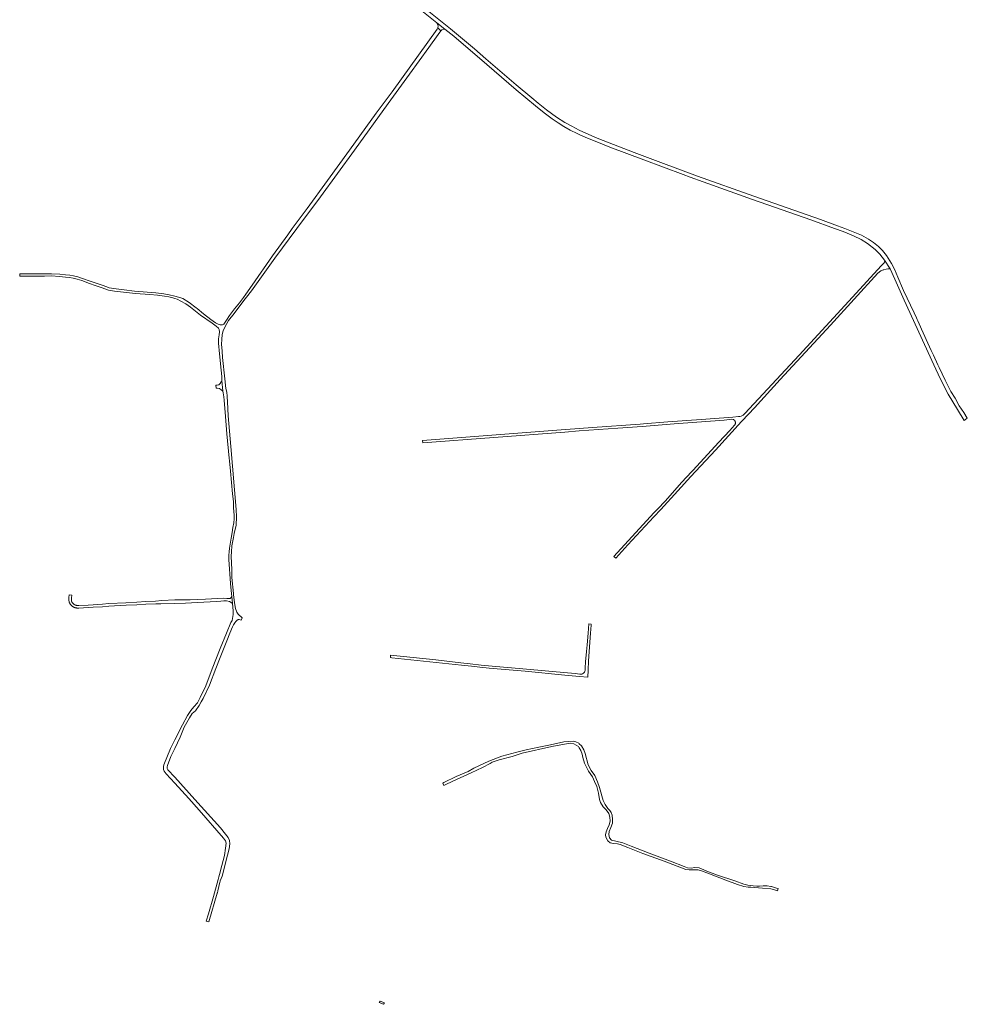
# Model space of a CAD drawing. Extents: x 146402 to 164798, y 455483 to 464134.
# Tile 572 of 575: x 163308 to 164480, y 462041 to 463258. Entities that reach past the tile are written whole.
import ezdxf

# ---------------------------------------------------------------- set-up
doc = ezdxf.new("R2010")
doc.units = 0
doc.header["$LTSCALE"] = 0.2
for name, color, linetype, lineweight in [('B-XX-VH-VERHARDING_ASFALT-GV', 252, 'CONTINUOUS', 18), ('B-XX-VH-VERHARDING_BETONSTRAATSTEEN-GV', 252, 'CONTINUOUS', 18), ('B-XX-VH-VERHARDING_FUNDERING_ZAND-GV', 252, 'CONTINUOUS', 18), ('B-XX-VH-VERHARDING_PUIN-GV', 252, 'CONTINUOUS', 18)]:
    doc.layers.add(name, color=color, linetype=linetype, lineweight=lineweight)

msp = doc.modelspace()

# ---------------------------------------------------------------- linework, layer by layer
at = {"layer": 'B-XX-VH-VERHARDING_ASFALT-GV'}
msp.add_lwpolyline([(163778.556, 463291), (163824.111, 463254.333), (163833.686, 463246.561), (163844.778, 463237.556), (163885.889, 463202.889), (163922.222, 463171.444), (163945.778, 463151.778), (163956.556, 463143.111), (163966.333, 463135.778), (163974.111, 463130.556), (163981.111, 463126.111), (163988.889, 463121.556), (163997.556, 463117.333), (164000, 463116.275), (164008.333, 463112.667), (164019.778, 463107.889), (164037.667, 463100.778), (164079.889, 463084.778), (164128.668, 463066.772), (164137.054, 463063.676), (164153.333, 463057.667), (164214.333, 463035.889), (164286.333, 463010.778), (164315.787, 463000), (164326.111, 462996.222), (164339, 462991.111), (164348.667, 462986.444), (164356.222, 462981.667), (164365.778, 462974), (164371.556, 462968.556), (164377.556, 462961), (164384.333, 462950.111), (164390.111, 462937.444), (164401.556, 462911.556), (164426.778, 462856.667), (164438.222, 462831.556), (164446.222, 462814.778), (164456, 462795.444), (164467.556, 462776.222), (164475.809, 462763.017), (164477.678, 462764.236), (164479.784, 462765.569), (164475.333, 462772.556), (164469.889, 462780.889), (164467.28, 462785.642), (164466.778, 462786.556), (164464.667, 462790.222), (164459.333, 462798.778), (164452.222, 462812.556), (164444.978, 462828.166), (164443.448, 462831.463), (164437.889, 462843.444), (164435.172, 462849.437), (164433.174, 462853.844), (164423.233, 462875.769), (164421.956, 462878.586), (164418.511, 462886.185), (164417.889, 462887.556), (164416.927, 462889.618), (164414, 462895.889), (164400.889, 462923.667), (164393.778, 462939.778), (164389.556, 462950), (164386, 462956.889), (164379.667, 462966.889), (164374.889, 462972.889), (164369.778, 462977.889), (164363.889, 462982.667), (164357.778, 462986.778), (164349.111, 462991.667), (164336.556, 462996.778), (164328.231, 463000), (164319.333, 463003.444), (164298.333, 463011.111), (164215.778, 463040.222), (164146.222, 463064.889), (164101, 463081.556), (164068, 463094.111), (164022, 463111.889), (164011.889, 463116.111), (164000, 463121.509), (163990.667, 463126.444), (163982, 463131.222), (163971.889, 463137.667), (163959.444, 463146.778), (163949.222, 463154.778), (163941.444, 463161.444), (163922.111, 463177.556), (163884.556, 463209.889), (163870.444, 463222.111), (163858.222, 463232.444), (163840.778, 463246.778), (163799.672, 463279.743)], dxfattribs=at)
msp.add_lwpolyline([(163806.564, 462735.348), (163982.111, 462748.556), (164000, 462749.855), (164047.889, 462753.333), (164077.674, 462755.613), (164082.681, 462755.997), (164117.556, 462758.667), (164179.13, 462763.174), (164188.638, 462764.431), (164190.619, 462764.006), (164190.78, 462763.92), (164191.011, 462763.782), (164191.233, 462763.63), (164191.446, 462763.466), (164191.649, 462763.289), (164191.84, 462763.1), (164192.021, 462762.901), (164192.188, 462762.691), (164192.344, 462762.471), (164192.486, 462762.243), (164192.613, 462762.006), (164192.727, 462761.763), (164192.826, 462761.513), (164192.91, 462761.257), (164192.979, 462760.997), (164193.032, 462760.734), (164193.069, 462760.467), (164193.091, 462760.199), (164193.096, 462759.931), (164193.086, 462759.662), (164193.059, 462759.394), (164193.017, 462759.129), (164192.959, 462758.866), (164192.885, 462758.608), (164192.796, 462758.354), (164192.692, 462758.106), (164192.574, 462757.864), (164192.442, 462757.63), (164192.295, 462757.405), (164192.136, 462757.188), (164191.964, 462756.981), (164186.301, 462750.614), (164172.502, 462735.867), (164172.222, 462735.556), (164140.869, 462701.564), (164139.222, 462699.778), (164126.556, 462686.222), (164106.667, 462663.667), (164096.778, 462653.333), (164092.758, 462648.975), (164065.111, 462619), (164042.864, 462594.811), (164045.144, 462592.665), (164060.135, 462609.241), (164065.444, 462615.111), (164092.084, 462643.678), (164100.778, 462653), (164122, 462675.889), (164138.111, 462693.444), (164168.444, 462726.333), (164200.745, 462761.57), (164201.444, 462762.333), (164216.556, 462778.667), (164248.333, 462813.333), (164310.444, 462880.556), (164369.333, 462944.889), (164372.667, 462947.778), (164375.759, 462948.869), (164376.444, 462949.111), (164379.333, 462949.889), (164381.556, 462950.222), (164382.778, 462950.111), (164384.333, 462950.111), (164377.556, 462961), (164377.604, 462960.745), (164377.637, 462960.488), (164377.654, 462960.229), (164377.654, 462960.182), (164377.655, 462959.97), (164377.64, 462959.711), (164377.609, 462959.453), (164377.562, 462959.198), (164377.5, 462958.946), (164377.423, 462958.698), (164377.33, 462958.455), (164377.223, 462958.219), (164377.101, 462957.99), (164376.966, 462957.768), (164376.817, 462957.556), (164376.716, 462957.425), (164373.444, 462953.778), (164337.778, 462915.333), (164271.778, 462843.556), (164204.778, 462771.556), (164202.778, 462769.222), (164200.222, 462768), (164198.516, 462767.945), (164196.778, 462767.889), (164189.778, 462767.111), (164150.556, 462764.111), (164109.667, 462761.222), (164079.571, 462758.787), (164075.333, 462758.444), (164016.556, 462754), (164000, 462752.791), (163972.444, 462750.778), (163806.344, 462738.119)], close=True, dxfattribs=at)
at = {"layer": 'B-XX-VH-VERHARDING_BETONSTRAATSTEEN-GV'}
for points in [[(163550.917, 462806.333), (163550.955, 462802.891), (163552.505, 462802.695), (163555.419, 462802.327), (163557.228, 462800.808), (163559.26, 462799.101), (163558.111, 462812.444), (163557.333, 462810.556), (163556.222, 462808.444), (163554.333, 462807), (163552.333, 462806.333)], [(163866.653, 462459.204), (163877.178, 462458.08), (163888.556, 462456.667), (163933.334, 462452.944), (163982.137, 462448.196), (164000.4, 462446.556), (164010.58, 462445.704), (164010.889, 462454.503), (164011.505, 462465.759), (164013.965, 462500), (164014.667, 462509.778), (164014.786, 462511.179), (164011.707, 462511.532), (164010.996, 462500), (164009.622, 462485.597), (164008.866, 462477.206), (164007.882, 462464.663), (164007.414, 462457.196), (164007.184, 462454.104), (164006.828, 462452.51), (164006.351, 462451.633), (164005.2, 462450.534), (164004.139, 462449.819), (164003.299, 462449.53), (164002.358, 462449.516), (164000.715, 462449.534), (163994.768, 462450.058), (163966.826, 462452.76), (163925.758, 462456.448), (163897.026, 462458.916), (163878.762, 462460.573), (163864.971, 462462.196), (163853.561, 462463.539), (163822.906, 462466.888), (163766.754, 462472.799), (163766.562, 462469.879), (163768.445, 462469.68), (163815.378, 462464.447), (163854.372, 462460.516)], [(163752.792, 462043.734), (163758.187, 462041.401), (163759.32, 462043.069), (163753.766, 462045.436)]]:
    msp.add_lwpolyline(points, close=True, dxfattribs=at)
at = {"layer": 'B-XX-VH-VERHARDING_FUNDERING_ZAND-GV'}
for points in [[(163308.236, 462943.884), (163308.269, 462941.019), (163319.852, 462941.151), (163331.406, 462941.195), (163338.913, 462941.37), (163347.358, 462941.402), (163357.507, 462940.796), (163364.782, 462940.12), (163369.74, 462939.552), (163374.348, 462938.661), (163379.426, 462937.419), (163384.975, 462935.739), (163394.577, 462932.256), (163401.683, 462929.762), (163409.112, 462927.209), (163414.839, 462925.12), (163418.039, 462924.047), (163425.556, 462922.556), (163451.444, 462919.778), (163469.111, 462918.333), (163478.444, 462917.667), (163487.333, 462916.556), (163492.444, 462915.667), (163497.667, 462914.333), (163500, 462913.571), (163503.111, 462912.556), (163507.444, 462910.444), (163513.778, 462907.111), (163519.444, 462902.778), (163531.889, 462893.111), (163546.222, 462883), (163551.222, 462879.333), (163554, 462877), (163554.889, 462875.111), (163555.222, 462872.444), (163554.667, 462868.778), (163554, 462863.889), (163554.222, 462858.222), (163555.222, 462845), (163557.222, 462825.222), (163558.111, 462817), (163558.111, 462812.444), (163559.26, 462799.101), (163559.634, 462796.856), (163560.444, 462792), (163561.111, 462788), (163562.778, 462767.778), (163564.444, 462746.444), (163567.222, 462716.111), (163567.57, 462713.006), (163569, 462700.222), (163571.444, 462672.222), (163572.556, 462662.778), (163572.667, 462654.889), (163573.222, 462646), (163573.333, 462641.111), (163572.889, 462636.222), (163571.778, 462630.444), (163571, 462624.222), (163569.889, 462617.333), (163568.444, 462610), (163567.556, 462605.111), (163567.222, 462600.556), (163567, 462596.333), (163567, 462591), (163568.724, 462561.368), (163570.083, 462548.746), (163570.421, 462545.132), (163571.207, 462536.72), (163571.209, 462536.699), (163571.973, 462527.563), (163572.106, 462523.084), (163570.889, 462515.778), (163569.444, 462513.111), (163563.89, 462500), (163555.889, 462481.111), (163546.111, 462455.889), (163538.222, 462434.778), (163531.222, 462420.333), (163527.889, 462414), (163523.333, 462409), (163520.032, 462404.269), (163515.889, 462398.333), (163509.556, 462386.556), (163500, 462368.336), (163494.845, 462357.427), (163486.425, 462337.427), (163485.864, 462335.229), (163485.876, 462333.204), (163486.023, 462331.382), (163487.047, 462329.43), (163489.26, 462326.338), (163494.831, 462320.464), (163500, 462314.823), (163517.333, 462295.556), (163530.017, 462281.167), (163560.333, 462246.778), (163562.556, 462243.444), (163563.444, 462240.667), (163562.889, 462234.444), (163561.333, 462225.444), (163558.222, 462213.111), (163555.125, 462201.876), (163554.303, 462198.895), (163553.444, 462195.778), (163547.778, 462174.667), (163541.778, 462153.222), (163538.924, 462143.982), (163542, 462143.111), (163552.544, 462178.776), (163552.668, 462179.196), (163553.333, 462181.444), (163555.667, 462192.444), (163555.944, 462193.111), (163556.222, 462193.778), (163558.444, 462199.778), (163565.222, 462225.556), (163567.333, 462233.333), (163568.222, 462239.556), (163567.778, 462244), (163565.889, 462247.444), (163562.778, 462251.556), (163556.333, 462259.333), (163524.778, 462294.667), (163500, 462322.063), (163491.253, 462330.978), (163490.536, 462332.962), (163490.491, 462334.818), (163490.852, 462336.643), (163494.938, 462347.503), (163500, 462357.582), (163506.556, 462371.556), (163511.778, 462384), (163518.222, 462395.333), (163521.667, 462400.556), (163525.667, 462404.222), (163530.111, 462410.778), (163532.8, 462415.259), (163535.111, 462419.111), (163542.889, 462435.778), (163550.799, 462456.493), (163556, 462470.111), (163562.718, 462486.592), (163564.368, 462490.641), (163568.183, 462500), (163571.444, 462508), (163572.778, 462510.444), (163574.12, 462512.65), (163574.333, 462513), (163575.444, 462514.444), (163576.778, 462515.778), (163578.333, 462516.778), (163579.778, 462517), (163582.094, 462516.273), (163583.395, 462519.112), (163578.333, 462523.606), (163576.848, 462525.775), (163575.238, 462530.448), (163573.784, 462537.494), (163572.676, 462547.813), (163572.562, 462548.873), (163570.512, 462568.743), (163570.359, 462578.367), (163569.764, 462595.256), (163570, 462600.556), (163570.556, 462607.778), (163572.614, 462618.372), (163573.556, 462623.222), (163575.889, 462633.667), (163576.444, 462643.778), (163575.778, 462652.778), (163569.444, 462730.778), (163566.111, 462768.778), (163565, 462785.778), (163564.71, 462792.256), (163564.667, 462793.222), (163564.143, 462797.562), (163563.889, 462799.667), (163563.111, 462802.556), (163561.778, 462814.222), (163559.111, 462840.778), (163558.444, 462848.444), (163557.778, 462857.111), (163558.222, 462863), (163558.444, 462869), (163559.667, 462873.444), (163562.444, 462879.111), (163566.556, 462886.222), (163573.222, 462895.111), (163585.555, 462911.214), (163588.632, 462915.232), (163594.667, 462923.111), (163623.778, 462963.333), (163651.05, 463000), (163680.222, 463039.222), (163722.222, 463096.778), (163763.889, 463154.556), (163790.111, 463190.778), (163814.222, 463223.889), (163825.667, 463239.778), (163828.778, 463244.333), (163828.936, 463244.504), (163825.078, 463248.004), (163824.444, 463246.556), (163812.889, 463230.222), (163768.556, 463169.111), (163749, 463142.444), (163716.111, 463096.889), (163688.667, 463059.444), (163663.556, 463024.778), (163645.164, 463000), (163639.556, 462992.444), (163620.889, 462966.222), (163595.778, 462930.222), (163588, 462919), (163585.054, 462914.975), (163580.111, 462908.222), (163574, 462900.889), (163567.444, 462892.667), (163563.778, 462886.778), (163560.444, 462882), (163558.778, 462880.889), (163556.222, 462881), (163553.444, 462881.667), (163550.444, 462883.333), (163544.667, 462887.667), (163535.667, 462894.667), (163527.667, 462901.111), (163526.487, 462902.09), (163517.568, 462908.495), (163509.751, 462913.393), (163506.061, 462914.939), (163503, 462915.778), (163501.556, 462916.222), (163500, 462916.595), (163493.222, 462918.222), (163486.333, 462919.222), (163476.667, 462920.444), (163450.222, 462922.778), (163437.444, 462924.111), (163427.444, 462925.556), (163418.789, 462926.817), (163415.785, 462927.823), (163410.069, 462929.909), (163402.623, 462932.467), (163395.54, 462934.954), (163385.878, 462938.458), (163380.181, 462940.183), (163374.96, 462941.459), (163370.176, 462942.385), (163365.078, 462942.969), (163357.725, 462943.652), (163347.438, 462944.267), (163338.874, 462944.235), (163331.367, 462944.06), (163319.83, 462944.016)], [(163380.418, 462531.013), (163381.372, 462530.951), (163392.925, 462531.559), (163399.188, 462531.951), (163410.697, 462532.732), (163418.651, 462533.435), (163439.74, 462534.577), (163453.244, 462535.214), (163464.19, 462535.841), (163476.406, 462536.122), (163482.922, 462536.244), (163500, 462536.801), (163513.222, 462537.222), (163551.333, 462539.333), (163556.761, 462539.598), (163560.444, 462539.778), (163564.111, 462539.778), (163567.444, 462539.333), (163569.778, 462538), (163571.209, 462536.699), (163571.207, 462536.72), (163570.421, 462545.132), (163569.556, 462544), (163568.333, 462543), (163567, 462542.889), (163565.588, 462542.83), (163564.333, 462542.778), (163560.444, 462543.111), (163537.889, 462542.111), (163519.063, 462541.337), (163513.556, 462541.111), (163500, 462541.139), (163484.145, 462540.224), (163476.261, 462539.687), (163464.009, 462538.967), (163453.081, 462538.341), (163439.582, 462537.704), (163418.428, 462536.558), (163410.454, 462535.854), (163398.985, 462535.076), (163392.745, 462534.685), (163381.39, 462534.088), (163379.682, 462534.198), (163379.332, 462534.224), (163379.025, 462534.259), (163378.719, 462534.305), (163378.415, 462534.362), (163378.114, 462534.431), (163377.816, 462534.511), (163377.521, 462534.603), (163377.229, 462534.705), (163376.941, 462534.818), (163376.658, 462534.942), (163376.38, 462535.076), (163376.107, 462535.221), (163375.84, 462535.376), (163375.578, 462535.541), (163375.323, 462535.715), (163375.075, 462535.899), (163374.834, 462536.093), (163374.6, 462536.295), (163374.374, 462536.505), (163374.156, 462536.724), (163373.946, 462536.951), (163373.745, 462537.186), (163373.553, 462537.428), (163373.37, 462537.677), (163373.197, 462537.933), (163373.033, 462538.195), (163372.879, 462538.463), (163372.736, 462538.737), (163372.603, 462539.016), (163372.48, 462539.299), (163372.368, 462539.587), (163372.263, 462539.893), (163372.145, 462540.677), (163372.304, 462543.782), (163372.67, 462546.935), (163369.56, 462547.296), (163369.182, 462544.043), (163369, 462540.508), (163369.222, 462539.122), (163369.288, 462538.911), (163369.428, 462538.508), (163369.582, 462538.111), (163369.751, 462537.719), (163369.935, 462537.334), (163370.133, 462536.957), (163370.345, 462536.587), (163370.571, 462536.225), (163370.81, 462535.872), (163371.063, 462535.528), (163371.328, 462535.194), (163371.605, 462534.87), (163371.895, 462534.557), (163372.196, 462534.255), (163372.508, 462533.964), (163372.83, 462533.685), (163373.163, 462533.418), (163373.506, 462533.165), (163373.858, 462532.924), (163374.219, 462532.696), (163374.588, 462532.483), (163374.965, 462532.283), (163375.349, 462532.097), (163375.739, 462531.926), (163376.136, 462531.77), (163376.539, 462531.629), (163376.946, 462531.503), (163377.358, 462531.392), (163377.774, 462531.297), (163378.193, 462531.218), (163378.615, 462531.154), (163379.038, 462531.106), (163379.464, 462531.074)], [(163831.488, 462314.692), (163832.44, 462311.627), (163835.874, 462313.281), (163848.333, 462319.333), (163866.324, 462327.431), (163880.332, 462333.958), (163889.778, 462338.778), (163892.444, 462340.444), (163896.222, 462341.667), (163901.111, 462343.333), (163917, 462347.667), (163929.333, 462351.556), (163966.222, 462359.778), (163981.667, 462363), (163988.778, 462364), (163993.222, 462363.444), (163996.333, 462361.778), (163999, 462360), (164000, 462358.333), (164002, 462355), (164003.444, 462350.667), (164004.556, 462346.222), (164006.556, 462339.444), (164011.556, 462329.667), (164016.222, 462322.556), (164018.889, 462316.889), (164021.556, 462310.667), (164023.667, 462302.111), (164024.889, 462294.667), (164026.333, 462290.667), (164029.556, 462285.556), (164033.111, 462281.556), (164036.444, 462277.333), (164038, 462272.667), (164038.333, 462267.778), (164036.889, 462263.333), (164035, 462258.778), (164033.222, 462254.667), (164032.444, 462250.667), (164033, 462247.778), (164035.222, 462243.444), (164038.333, 462241.111), (164042.333, 462240.111), (164047.111, 462239.778), (164050.556, 462239), (164059.889, 462235.222), (164078.444, 462227.889), (164105, 462218.333), (164126.333, 462210.111), (164131.889, 462207.889), (164135.778, 462207.667), (164139.333, 462207.667), (164143.444, 462207.778), (164147.111, 462207.556), (164151.111, 462206.444), (164161, 462202.444), (164181.111, 462195), (164195.778, 462189.444), (164203.333, 462187.111), (164208.667, 462186), (164212.222, 462186), (164226.667, 462184.778), (164236.778, 462183.889), (164244.333, 462182.111), (164245.049, 462181.795), (164245.768, 462184.501), (164243.889, 462185), (164237.667, 462186.778), (164236.766, 462186.931), (164232.444, 462187.667), (164227.444, 462187.778), (164222.889, 462187.444), (164219.444, 462187.333), (164215, 462187.889), (164208.556, 462188.778), (164203.444, 462190), (164192.556, 462193.778), (164170.778, 462201.111), (164157.667, 462206.111), (164151.111, 462208.889), (164148.222, 462209.889), (164142.778, 462210.333), (164138.222, 462209.667), (164133.889, 462209.889), (164129.556, 462211.778), (164112.889, 462218.444), (164086.556, 462228), (164064.111, 462237), (164053.889, 462240.889), (164045.444, 462243.111), (164040, 462244.222), (164037.556, 462247), (164036.444, 462251.222), (164037.111, 462254.778), (164039.222, 462260), (164041, 462265.333), (164041.222, 462269.667), (164040.667, 462275.222), (164039.556, 462278.333), (164037.778, 462280.889), (164035.222, 462283.444), (164033.889, 462285.667), (164031.889, 462288.111), (164029.444, 462293.111), (164025.111, 462309.333), (164022.778, 462316.444), (164019.111, 462324.333), (164014.778, 462330.222), (164011.222, 462337.444), (164007.222, 462351.333), (164005.556, 462356), (164002.778, 462360.889), (164000, 462363.398), (163999.333, 462364), (163995.889, 462365.889), (163993.222, 462366.556), (163980.778, 462365.889), (163964.667, 462361.889), (163950.222, 462359), (163934.444, 462356), (163922.778, 462353.111), (163904.444, 462348.222), (163888.444, 462341.889), (163869.778, 462333), (163862.611, 462329.278), (163847.946, 462322.785), (163832.766, 462315.318)]]:
    msp.add_lwpolyline(points, close=True, dxfattribs=at)
at = {"layer": 'B-XX-VH-VERHARDING_PUIN-GV'}
msp.add_lwpolyline([(163825.078, 463248.004), (163828.936, 463244.504), (163830.111, 463245.778), (163832.333, 463246.222), (163833.686, 463246.561), (163824.111, 463254.333), (163825.222, 463252), (163825.556, 463250), (163825.222, 463248.333)], close=True, dxfattribs=at)

doc.saveas('drawing.dxf')
